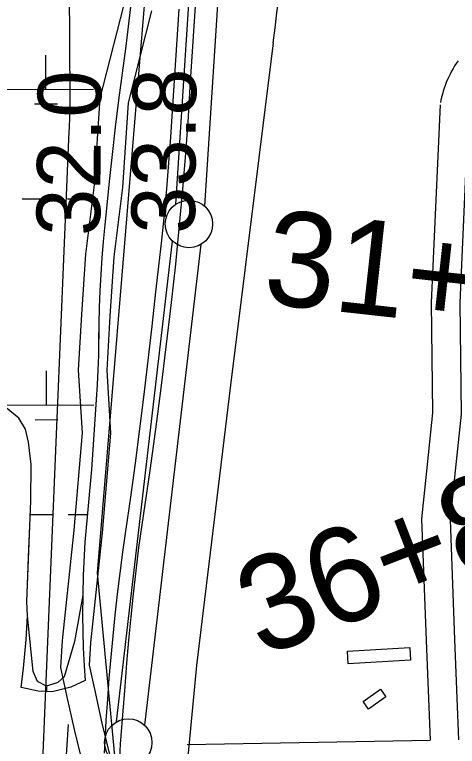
# Model space of a CAD drawing. Extents: x 3313447 to 3351316, y 703786 to 729172.
# Drawn here: x 3325680 to 3326147, y 710086 to 710857 of the extents above; entities that cross this region are included whole.
import ezdxf

# ---------------------------------------------------------------- set-up
doc = ezdxf.new("R2010")
doc.units = 0
for name, color, linetype in [('V-BLDG-OTLN', 7, 'Continuous'), ('V-RAIL-TRAK', 7, 'Continuous'), ('V-RIVR-RANG', 7, 'Continuous'), ('V-ROAD-CNTR', 7, 'Continuous'), ('V-SITE-VEGE', 7, 'Continuous'), ('V-SURV-IDEN', 7, 'Continuous'), ('V-SURV-LINE', 7, 'Continuous'), ('V-TOPO-MINR', 7, 'Continuous'), ('V-UTIL-LINE', 7, 'Continuous'), ('V-WETL-SWMP', 7, 'Continuous')]:
    doc.layers.add(name, color=color, linetype=linetype)

msp = doc.modelspace()

# ---------------------------------------------------------------- linework, layer by layer
at = {"layer": 'V-BLDG-OTLN'}
for points in [[(3326031.29, 710186.9), (3326096.98, 710190.72), (3326097.77, 710177.16), (3326032.08, 710173.35)], [(3326047.85, 710133.61), (3326066.11, 710146.72), (3326071.91, 710138.66), (3326053.65, 710125.55)]]:
    msp.add_lwpolyline(points, close=True, dxfattribs=at)
at = {"layer": 'V-RAIL-TRAK'}
msp.add_line((3325807.73, 710385.04), (3325812.47, 710421.07), dxfattribs=at)
for points in [[(3325984.5, 712405.27), (3325984.83, 712391.68), (3325968.42, 712223.01), (3325948.2, 712045.3), (3325934.12, 711872.61), (3325918.05, 711633.47), (3325902.31, 711385.76), (3325887.06, 711134.07), (3325878.44, 710982.91), (3325865.41, 710787.12), (3325863.06, 710744.4)], [(3325812.47, 710421.07), (3325817, 710457.12), (3325821.33, 710493.2), (3325825.45, 710529.3), (3325829.37, 710565.42), (3325832.6, 710592.54), (3325835.57, 710619.69), (3325838.31, 710646.86), (3325840.8, 710674.05), (3325843.04, 710701.27), (3325845.04, 710728.51), (3325846.79, 710755.76), (3325850.34, 710809.47), (3325853.82, 710863.18)], [(3325863.06, 710744.4), (3325860.11, 710706.95), (3325856.93, 710669.52), (3325853.52, 710632.12), (3325849.88, 710594.73), (3325845.03, 710551.14), (3325839.9, 710507.58), (3325834.49, 710464.05), (3325828.79, 710420.56), (3325822.81, 710377.11), (3325811.03, 710295.9), (3325808.07, 710271.57), (3325805.34, 710247.21), (3325802.83, 710222.83), (3325800.55, 710198.43), (3325798.5, 710174.01), (3325796.67, 710149.57), (3325794.13, 710119.28), (3325791.82, 710088.97), (3325790.84, 710074.66)], [(3325775.24, 710079.36), (3325775.83, 710091.69), (3325777.09, 710113.9), (3325778.55, 710136.11), (3325780.22, 710158.3), (3325782.1, 710180.47), (3325784.18, 710202.63), (3325786.46, 710224.76), (3325788.95, 710246.88), (3325791.64, 710268.97), (3325794.53, 710291.03), (3325797.63, 710313.07), (3325802.78, 710349.04), (3325807.73, 710385.04)]]:
    msp.add_lwpolyline(points, dxfattribs=at)
at = {"layer": 'V-ROAD-CNTR'}
for points in [[(3325795.17, 710866.78), (3325770.23, 710769.47), (3325764.22, 710678.25), (3325755.31, 710604.99), (3325750.99, 710541.54), (3325747.44, 710482.95), (3325751.54, 710416.92), (3325742.73, 710314.2), (3325730.43, 710197.98), (3325728.79, 710169.48), (3325735.28, 710140.16), (3325743.17, 710104.14), (3325753, 710063.7)], [(3325824.79, 710861.52), (3325799.99, 710764.72), (3325794.1, 710675.45), (3325785.18, 710602.15), (3325780.92, 710539.61), (3325777.5, 710482.98), (3325781.62, 710416.57), (3325772.6, 710311.34), (3325760.34, 710195.53), (3325758.98, 710171.9), (3325764.58, 710146.62), (3325772.41, 710110.89), (3325782.15, 710070.78)], [(3325952.95, 710827.85), (3325907.86, 710467.21), (3325872.08, 710171.84), (3325837.38, 709806.37)], [(3326147.91, 710808.86), (3326146.09, 710806.17), (3326144.35, 710803.42), (3326142.68, 710800.62), (3326141.1, 710797.78), (3326139.6, 710794.9), (3326138.18, 710791.97), (3326136.84, 710789.01), (3326135.59, 710786), (3326134.43, 710782.97), (3326133.35, 710779.9), (3326132.35, 710776.8), (3326131.45, 710773.68), (3326130.63, 710770.53), (3326129.91, 710767.38), (3326129.41, 710764.9)], [(3326129.13, 710762.6), (3326119.73, 710554.32), (3326121.08, 710437.93), (3326114.22, 710373.18), (3326109.52, 710326.22), (3326114.19, 710198.11), (3326118.45, 710092.94)], [(3326159.1, 710761.25), (3326149.74, 710553.82), (3326151.09, 710436.52), (3326144.06, 710370.1), (3326139.57, 710325.27), (3326144.17, 710199.26), (3326148.46, 710093.46)], [(3325862.48, 710088.51), (3326118.45, 710092.94)]]:
    msp.add_lwpolyline(points, dxfattribs=at)
msp.add_arc((3315341.22, 712185.61), 10698.24, 352.708668, 355.422729, dxfattribs=at)
at = {"layer": 'V-SITE-VEGE'}
msp.add_lwpolyline([(3325802.44, 710865.63), (3325800.1, 710844.91), (3325797.54, 710824.21), (3325793.7, 710795.76), (3325790.03, 710767.29), (3325786.55, 710738.79), (3325783.25, 710710.28), (3325780.12, 710681.74), (3325775.35, 710635.88), (3325773.76, 710618.55), (3325772.39, 710601.2), (3325771.25, 710583.83), (3325770.33, 710566.45), (3325769.65, 710549.07), (3325769.19, 710531.68), (3325768.69, 710498.67), (3325768.18, 710483.06), (3325767.42, 710467.45), (3325766.41, 710451.86), (3325765.16, 710436.29), (3325761.47, 710378.08), (3325754.54, 710301.61), (3325752.63, 710267.04), (3325752.36, 710245.78), (3325743.45, 710197.06), (3325732.54, 710159.9), (3325725.99, 710153.63), (3325714.14, 710149.82), (3325704.43, 710154.7), (3325699.89, 710165.23), (3325694.02, 710223.99), (3325693.31, 710239.17), (3325697.5, 710345.03), (3325697.99, 710383.37), (3325695.18, 710406.87), (3325691.74, 710420.69), (3325684.73, 710432.29), (3325671.6, 710443.26)], dxfattribs=at)
at = {"layer": 'V-SURV-LINE'}
for points in [[(3325850.51, 710657.81), (3325933.64, 711940.98)], [(3325963.58, 711939.05), (3325880.45, 710655.88)], [(3325787.67, 710112.17), (3325846.97, 710618.81)], [(3325876.77, 710615.3), (3325817.46, 710108.66)]]:
    msp.add_lwpolyline(points, dxfattribs=at)
for centre in [(3325864.19, 710636.91), (3325800.24, 710090.56)]:
    msp.add_circle(centre, 25, dxfattribs=at)
at = {"layer": 'V-TOPO-MINR'}
for points in [[(3325703.19, 709202.3), (3325703.01, 709853.2), (3325703.16, 709878.21), (3325703.52, 709903.2), (3325704.2, 709928.19), (3325705.1, 709953.18), (3325737.98, 710734.47), (3325738.15, 710738.3), (3325738.37, 710742.13), (3325738.58, 710745.67), (3325738.6, 710746.26), (3325738.61, 710746.56), (3325738.73, 710753.56), (3325738.78, 710757.35), (3325738.82, 710761.15), (3325738.83, 710764.95), (3325738.82, 710768.74), (3325732.85, 711763.02)], [(3325723.91, 709494.08), (3325723.8, 709874.23), (3325723.94, 709888.82), (3325724.28, 709903.42), (3325724.9, 709918), (3325725.71, 709932.58), (3325737.35, 710109.65)]]:
    msp.add_lwpolyline(points, dxfattribs=at)
at = {"layer": 'V-UTIL-LINE'}
msp.add_lwpolyline([(3325922.67, 712247.79), (3325901.48, 711919.76), (3325861.11, 711401.33), (3325767.44, 710269.2), (3325786.39, 710069.13), (3325782.11, 709963.23), (3325799.74, 709536.79), (3325806.2, 709195.21), (3325807.39, 709177.95)], dxfattribs=at)
at = {"layer": 'V-WETL-SWMP'}
for p, q in [((3325713.49, 710778.83), (3325713.44, 710814.83)), ((3325663.51, 710778.76), (3325763.47, 710778.91)), ((3325701.52, 710763.39), (3325725.51, 710763.42)), ((3325688.26, 710663.37), (3325720.25, 710663.41)), ((3325736.24, 710663.44), (3325768.23, 710663.48)), ((3325713.98, 710446.16), (3325713.92, 710482.16)), ((3325664.03, 710446.09), (3325763.96, 710446.23)), ((3325702, 710430.71), (3325725.99, 710430.75)), ((3325696.83, 710330.7), (3325720.73, 710330.74)), ((3325736.73, 710330.76), (3325757.26, 710330.79)), ((3325714.42, 710144.33), (3325714.41, 710149.49))]:
    msp.add_line(p, q, dxfattribs=at)
for points in [[(3325802.44, 710865.64), (3325800.1, 710844.91), (3325797.53, 710824.21), (3325793.69, 710795.76), (3325790.03, 710767.29), (3325786.55, 710738.79), (3325783.25, 710710.28), (3325780.12, 710681.74), (3325777.17, 710653.19), (3325775.35, 710635.88), (3325773.76, 710618.55), (3325772.39, 710601.2), (3325771.25, 710583.83), (3325770.33, 710566.45), (3325769.65, 710549.07), (3325769.19, 710531.68), (3325768.95, 710514.28), (3325768.69, 710498.67), (3325768.18, 710483.06), (3325767.42, 710467.45), (3325766.41, 710451.86), (3325765.16, 710436.29), (3325761.47, 710378.08), (3325754.54, 710301.61), (3325752.63, 710267.04), (3325752.36, 710245.78), (3325751.9, 710224.73), (3325752.77, 710190.37), (3325753.76, 710171.43), (3325754.95, 710156.04), (3325739.76, 710148.93), (3325720.09, 710144.1), (3325705.09, 710144.69), (3325687.39, 710148.5)], [(3325687.39, 710148.5), (3325689.86, 710168.82), (3325692.64, 710199.2), (3325694.02, 710223.99), (3325693.31, 710239.17), (3325694.01, 710256.93), (3325695.16, 710285.87), (3325696.46, 710318.75), (3325697.5, 710345.03), (3325697.99, 710383.37), (3325695.18, 710406.87), (3325691.74, 710420.69), (3325684.73, 710432.29), (3325671.6, 710443.26)]]:
    msp.add_lwpolyline(points, dxfattribs=at)

# ---------------------------------------------------------------- texts
at = {"layer": 'V-RIVR-RANG'}
for s, p in [('32.0', (3325770.33, 710624.05)), ('33.8', (3325870.36, 710626.24))]:
    msp.add_text(s, height=67, rotation=89.44833, dxfattribs=at).set_placement(p)
at = {"layer": 'V-SURV-IDEN'}
for s, rotation, p in [('31+30.4', 353.71752, (3325940.53, 710553.64)), ('36+80.4', 21.15576, (3325940.4, 710179.99))]:
    msp.add_text(s, height=100, rotation=rotation, dxfattribs=at).set_placement(p)

doc.saveas('drawing.dxf')
